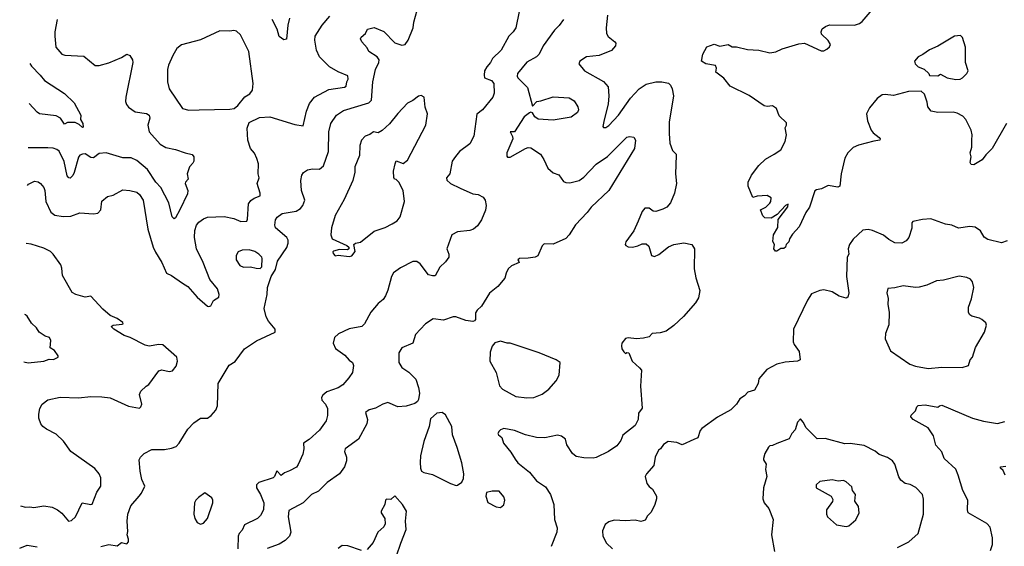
# Model space of a CAD drawing. Extents: x 2056909 to 2160450, y 827444 to 1016825.
# Tile 390 of 501: x 2060212 to 2067304, y 1007003 to 1010793. Entities that reach past the tile are written whole.
import ezdxf

# ---------------------------------------------------------------- set-up
doc = ezdxf.new("R2010")
doc.units = 0

msp = doc.modelspace()

# ---------------------------------------------------------------- linework, layer by layer
at = {"layer": '0CON10XD'}
for points in [[(2063835.6, 1010985), (2063786, 1010735), (2063766.2, 1010705), (2063735.6, 1010674.4), (2063679.2, 1010575), (2063618.6, 1010515), (2063604.5, 1010485), (2063577.3, 1010455), (2063561.2, 1010425), (2063557.1, 1010395), (2063561.1, 1010375), (2063610.8, 1010355), (2063628.2, 1010335), (2063630, 1010265), (2063620, 1010235), (2063546.7, 1010145), (2063505, 1010113.8), (2063483.3, 1009955), (2063455, 1009898.8), (2063380, 1009845), (2063350.3, 1009809.7), (2063327.1, 1009775), (2063309.4, 1009685), (2063286.9, 1009655), (2063288.3, 1009638.3), (2063314.2, 1009615), (2063385, 1009580), (2063475, 1009539.2), (2063515, 1009534), (2063550, 1009515), (2063563.9, 1009493.9), (2063571.2, 1009455), (2063567, 1009423), (2063538.3, 1009351.7), (2063510.3, 1009309.7), (2063481.2, 1009285), (2063455, 1009275.6), (2063365, 1009266.7), (2063325.5, 1009244.5), (2063289.2, 1009145), (2063302.9, 1009105), (2063303.3, 1009085), (2063279.5, 1009050.5), (2063238.3, 1009011.7), (2063205, 1008950), (2063185, 1008948.8), (2063157.7, 1008957.7), (2063095.6, 1009035.6), (2063072.1, 1009052.1), (2063045, 1009052.9), (2062955, 1009008.1), (2062905, 1008970.8), (2062890, 1008945), (2062863.4, 1008846.6), (2062846.2, 1008806.2), (2062829.7, 1008780.3), (2062795, 1008750.8), (2062740.7, 1008689.3), (2062695.8, 1008605), (2062676, 1008585), (2062585, 1008568.6), (2062507.9, 1008532.1), (2062480, 1008505), (2062470, 1008465), (2062487, 1008427), (2062555, 1008378), (2062585, 1008343.3), (2062610, 1008325), (2062616, 1008305), (2062610, 1008255), (2062583.8, 1008215), (2062538.8, 1008165), (2062505, 1008144.3), (2062425.5, 1008114.5), (2062395, 1008090), (2062386.2, 1008075), (2062388.8, 1008055), (2062416, 1008025), (2062429.2, 1007995), (2062430, 1007945), (2062418.6, 1007905), (2062370.7, 1007839.3), (2062297.4, 1007772.6), (2062257.5, 1007745), (2062259.2, 1007705), (2062252.7, 1007667.3), (2062219.1, 1007590.9), (2062205, 1007572), (2062155, 1007545.6), (2062118.9, 1007531.1), (2062095, 1007512.5), (2062065, 1007545.6), (2062047.9, 1007505), (2062037.5, 1007495), (2061935, 1007461.4), (2061917.1, 1007445), (2061918.1, 1007425), (2061946.2, 1007376.2), (2061970.9, 1007315), (2061967.3, 1007265), (2061946.7, 1007225), (2061926, 1007204), (2061831.8, 1007158.2), (2061815, 1007120), (2061792.2, 1007095), (2061785.5, 1007075), (2061783.3, 1006985)], [(2067319.2, 1010045), (2067216.2, 1009865), (2067170.5, 1009819.5), (2067145, 1009783.8), (2067085, 1009748), (2067065, 1009751.2), (2067058.6, 1009765), (2067064.3, 1009805), (2067058.1, 1009835), (2067069.4, 1009875), (2067071.4, 1009925), (2067072.5, 1009965), (2067065, 1009997.5), (2067026.2, 1010075), (2067005, 1010100), (2066965, 1010121.2), (2066935, 1010128), (2066825, 1010124.2), (2066777.5, 1010135), (2066753.3, 1010165), (2066749.2, 1010199.2), (2066728.3, 1010258.3), (2066705, 1010280), (2066615, 1010275.8), (2066505, 1010248.6), (2066445, 1010255.7), (2066425, 1010252.5), (2066388.9, 1010225), (2066332.3, 1010157.7), (2066312.1, 1010115), (2066319.2, 1010065), (2066345, 1009997.5), (2066358.8, 1009978.8), (2066403.3, 1009945), (2066410, 1009935), (2066406.7, 1009925), (2066365, 1009920), (2066255, 1009891.1), (2066216.4, 1009873.6), (2066176.2, 1009835), (2066154.4, 1009795.6), (2066130, 1009685), (2066120, 1009595), (2066105, 1009588.8), (2066035, 1009600.6), (2065986.7, 1009575), (2065951.2, 1009568.8), (2065939.5, 1009560.5), (2065900, 1009445), (2065874.4, 1009405.6), (2065827, 1009303), (2065779.3, 1009250.7), (2065757.5, 1009215), (2065752.5, 1009195), (2065733.9, 1009176.1), (2065727.5, 1009155), (2065715, 1009147.5), (2065693.6, 1009146.4), (2065665, 1009127.5), (2065655, 1009127.5), (2065643.3, 1009145), (2065650, 1009175), (2065637, 1009197), (2065642.5, 1009245), (2065672.4, 1009297.6), (2065675.7, 1009355), (2065745, 1009446.7), (2065747.5, 1009465), (2065728.8, 1009455), (2065668, 1009392), (2065625, 1009364), (2065578.3, 1009368.3), (2065565, 1009382.5), (2065547.5, 1009425), (2065586.1, 1009443.9), (2065615, 1009472.5), (2065622.5, 1009485), (2065625, 1009510), (2065595, 1009527.5), (2065525, 1009522.5), (2065493, 1009513), (2065460, 1009595), (2065460, 1009625), (2065483.3, 1009675), (2065536, 1009744), (2065585, 1009790), (2065647.5, 1009825), (2065695, 1009856.7), (2065725, 1009917.5), (2065735.7, 1009965), (2065726.7, 1010015), (2065736.2, 1010035), (2065735, 1010050), (2065682, 1010102), (2065662.5, 1010155), (2065635, 1010172.5), (2065595, 1010168.8), (2065575, 1010174), (2065467, 1010247), (2065330, 1010315), (2065285, 1010373.3), (2065226.7, 1010415), (2065231.2, 1010445), (2065225, 1010462.5), (2065155, 1010476.2), (2065122.5, 1010495), (2065132.5, 1010545), (2065162.3, 1010597.7), (2065214.1, 1010615.9), (2065255, 1010603.3), (2065315, 1010614), (2065345, 1010598.8), (2065375, 1010598), (2065455, 1010578.1), (2065535, 1010573.5), (2065615, 1010555.7), (2065658.3, 1010561.7), (2065705, 1010582.5), (2065825, 1010620), (2065865, 1010623.3), (2065985, 1010570), (2066005, 1010570), (2066025, 1010580), (2066045, 1010597.5), (2066051.2, 1010615), (2066035, 1010643.3), (2065988, 1010688), (2065986, 1010705), (2065993.2, 1010726.8), (2066016.7, 1010745), (2066045, 1010755.8), (2066225, 1010752.9), (2066260, 1010765), (2066280.3, 1010779.7), (2066382.1, 1010897.9)], [(2060267.3, 1009599.9), (2060275, 1009608.8), (2060319.5, 1009630.5), (2060345, 1009625.8), (2060361.2, 1009615), (2060385.7, 1009585.7), (2060394, 1009565), (2060400.6, 1009485), (2060437, 1009407), (2060465, 1009386.7), (2060525, 1009376.4), (2060579.7, 1009380.3), (2060645, 1009402.5), (2060745, 1009395.5), (2060775, 1009400.6), (2060797.5, 1009425), (2060804, 1009486), (2060845, 1009520), (2060885, 1009531.2), (2060955, 1009568), (2061005, 1009564.3), (2061055, 1009552), (2061075, 1009534), (2061100.5, 1009495), (2061135.3, 1009285.3), (2061174.7, 1009155), (2061190.8, 1009120.8), (2061235.6, 1009045), (2061269.4, 1008969.4), (2061305, 1008951.9), (2061385, 1008897.3), (2061422.7, 1008872.7), (2061490.6, 1008795), (2061565, 1008732.5), (2061575, 1008729.2), (2061588.8, 1008735), (2061607.3, 1008772.7), (2061646.7, 1008795), (2061650, 1008815), (2061636.9, 1008855), (2061582.4, 1008922.4), (2061534.7, 1009044.7), (2061486.9, 1009145), (2061470.8, 1009225), (2061474, 1009276), (2061486.5, 1009315), (2061503.4, 1009336.6), (2061535, 1009361.1), (2061565, 1009372.5), (2061685, 1009376.8), (2061755, 1009361.5), (2061805, 1009339.6), (2061847.1, 1009342.9), (2061853.1, 1009356.9), (2061860.9, 1009469.1), (2061877.8, 1009492.2), (2061900.5, 1009509.5), (2061944.2, 1009525.8), (2061945.3, 1009545.3), (2061923.8, 1009615), (2061938, 1009655), (2061930, 1009685), (2061931.2, 1009755), (2061921.2, 1009795), (2061902.3, 1009832.3), (2061875.8, 1009865), (2061855.8, 1009925), (2061851.7, 1010011.7), (2061865, 1010053.3), (2061940.7, 1010089.3), (2062015, 1010093.3), (2062195, 1010038), (2062255, 1010030), (2062276.9, 1010135), (2062299.7, 1010190.3), (2062334.6, 1010235.4), (2062439.4, 1010290.6), (2062551.7, 1010308.3), (2062564.2, 1010315.8), (2062567.5, 1010345), (2062577.1, 1010365), (2062575, 1010388), (2062507, 1010417), (2062442.9, 1010455), (2062370.6, 1010525), (2062350.6, 1010575), (2062336.9, 1010645), (2062341.4, 1010675), (2062390, 1010755), (2062445, 1010818.8)], [(2060797.6, 1007002.4), (2060855, 1007015.6), (2060915, 1007006.7), (2060945, 1007030), (2060985, 1007022), (2060996.1, 1007036.1), (2060996.7, 1007055), (2060986.7, 1007085), (2060991.2, 1007108.8), (2060985.7, 1007185), (2060991.9, 1007235), (2061012.5, 1007295), (2061071.9, 1007365), (2061088.9, 1007385), (2061114.2, 1007435), (2061093.1, 1007483.1), (2061080, 1007545), (2061073.8, 1007625), (2061081.2, 1007645), (2061109.5, 1007670.5), (2061165, 1007700.8), (2061255, 1007700), (2061305, 1007708.6), (2061338.3, 1007721.7), (2061362, 1007745), (2061423.2, 1007846.8), (2061467.6, 1007892.4), (2061515, 1007925.7), (2061565, 1007926), (2061591.2, 1007945), (2061625, 1007983.8), (2061637.9, 1008015), (2061642, 1008175), (2061722.1, 1008307.9), (2061765, 1008333.3), (2061832, 1008425), (2061918.6, 1008481.4), (2062053.3, 1008545), (2062051.2, 1008565), (2062005, 1008624), (2061987.1, 1008655), (2061972.5, 1008715), (2061995.7, 1008815), (2061996.7, 1008865), (2062024.3, 1008945.7), (2062054.3, 1008995), (2062070, 1009055), (2062135.6, 1009154.4), (2062146.3, 1009185), (2062146, 1009206), (2062136.7, 1009226.7), (2062055, 1009296.2), (2062048.9, 1009315), (2062055, 1009353.3), (2062067.8, 1009372.2), (2062102, 1009398), (2062204.6, 1009415.4), (2062235, 1009434.3), (2062251.1, 1009455), (2062266.9, 1009495), (2062243.1, 1009565), (2062237.5, 1009635), (2062244, 1009675), (2062255.8, 1009694.2), (2062285, 1009712.9), (2062320.3, 1009719.7), (2062371.4, 1009718.6), (2062399.3, 1009740.7), (2062435.4, 1009845), (2062439.6, 1009985), (2062453.5, 1010045), (2062494.1, 1010105.9), (2062545, 1010138.5), (2062726.2, 1010193.8), (2062746.8, 1010213.2), (2062755.5, 1010345), (2062774.6, 1010435.4), (2062800, 1010485), (2062800.6, 1010505), (2062788, 1010525), (2062728, 1010565), (2062715, 1010590), (2062676.7, 1010635), (2062667.5, 1010655), (2062671.7, 1010668.3), (2062703.3, 1010695), (2062717.5, 1010725), (2062765, 1010736), (2062835, 1010709.2), (2062915, 1010627.1), (2062965, 1010609.5), (2062989.2, 1010615), (2063011.5, 1010645), (2063047.1, 1010735), (2063050.9, 1010775), (2063075, 1010862)], [(2062155.6, 1010805), (2062143.8, 1010755), (2062135, 1010653.3), (2062115, 1010647.5), (2062081.7, 1010671.7), (2062066, 1010725), (2062031.5, 1010795)], [(2064445.7, 1010825), (2064436.2, 1010735), (2064440, 1010695), (2064451.7, 1010671.7), (2064500, 1010635), (2064506.2, 1010625), (2064503.8, 1010605), (2064475, 1010572.5), (2064385, 1010536), (2064295, 1010525.8), (2064245.8, 1010494.2), (2064240, 1010475), (2064280.8, 1010425), (2064417.4, 1010347.4), (2064450.7, 1010310.7), (2064456.5, 1010245), (2064450.7, 1010185), (2064422.1, 1010072.1), (2064413.6, 1010023.6), (2064417, 1010017), (2064435, 1010016.7), (2064455, 1010032.5), (2064524.5, 1010105), (2064611.7, 1010228.3), (2064675, 1010294.5), (2064725, 1010328.5), (2064795, 1010346.5), (2064836.4, 1010346.4), (2064885.5, 1010335.5), (2064900.9, 1010320.9), (2064912.9, 1010295), (2064920.6, 1010245), (2064891.1, 1010055), (2064890, 1009975), (2064894.3, 1009904.3), (2064915, 1009852.5), (2064940, 1009825), (2064941.2, 1009815), (2064935.7, 1009685), (2064941.9, 1009615), (2064929.2, 1009545), (2064899.2, 1009475), (2064873.8, 1009445), (2064845, 1009429.2), (2064795, 1009413.8), (2064775, 1009416), (2064745, 1009436.2), (2064715, 1009436.2), (2064695, 1009413.3), (2064667.5, 1009342.5), (2064635.4, 1009274.6), (2064578.8, 1009195), (2064573.3, 1009175), (2064578.3, 1009168.3), (2064595, 1009158.8), (2064625, 1009155.8), (2064665, 1009166), (2064695, 1009181.2), (2064725, 1009180), (2064743.6, 1009163.6), (2064763.3, 1009095), (2064785, 1009088.8), (2064815, 1009104.2), (2064885, 1009158.6), (2064924.5, 1009175.5), (2064995, 1009187.5), (2065052.5, 1009175), (2065073.8, 1009145), (2065070.5, 1009000.5), (2065081.2, 1008935), (2065110, 1008845), (2065102.5, 1008792.5), (2065080, 1008755), (2064993.2, 1008656.8), (2064925, 1008592.5), (2064867.9, 1008552.1), (2064825, 1008540.4), (2064767.5, 1008535), (2064745, 1008511.2), (2064705, 1008500), (2064655.9, 1008495.9), (2064595, 1008503.3), (2064575, 1008497.5), (2064550, 1008465), (2064547.5, 1008445), (2064550, 1008425), (2064563.3, 1008403.3), (2064575, 1008390), (2064585, 1008397.5), (2064600, 1008395), (2064622.5, 1008335), (2064677.7, 1008287.7), (2064690, 1008270), (2064684.3, 1008155), (2064696.1, 1007996.1), (2064669.4, 1007960.6), (2064668.1, 1007915), (2064645, 1007872.9), (2064556.1, 1007803.9), (2064541.2, 1007765), (2064512.5, 1007725), (2064454.2, 1007685.8), (2064365, 1007641.2), (2064343.6, 1007636.4), (2064275, 1007638.8), (2064220.5, 1007650.5), (2064195, 1007671.2), (2064154.3, 1007734.3), (2064143.8, 1007773.8), (2064115, 1007796.7), (2064085, 1007802.5), (2063995, 1007783.3), (2063935, 1007786.2), (2063855, 1007804.2), (2063775, 1007836), (2063699.3, 1007850.7), (2063675, 1007842.5), (2063665, 1007832.5), (2063656.7, 1007815), (2063660, 1007805), (2063683.8, 1007785), (2063696.9, 1007745), (2063750.9, 1007680.9), (2063780.9, 1007630.9), (2063800, 1007605), (2063885, 1007535.8), (2063933.8, 1007473.8), (2064000.5, 1007430.5), (2064035.4, 1007375), (2064060, 1007305), (2064064.6, 1007195), (2064082.5, 1007135), (2064081.6, 1007105), (2064039.1, 1007000.9)], [(2060482.5, 1010795), (2060464.4, 1010705), (2060464.3, 1010674.3), (2060472, 1010595), (2060515, 1010544), (2060537.7, 1010537.7), (2060675, 1010530.8), (2060755, 1010464.3), (2060785, 1010462.9), (2060855, 1010482.5), (2060945, 1010520), (2060985, 1010544), (2061005, 1010536.7), (2061024, 1010505), (2061027.5, 1010485), (2060975.6, 1010235), (2060974.4, 1010205), (2060982.5, 1010182.5), (2060995, 1010163.8), (2061045, 1010130), (2061125, 1010117.8), (2061145, 1010105.8), (2061150, 1010085), (2061135.7, 1010035), (2061145.7, 1009985.7), (2061225, 1009896.7), (2061265, 1009874.5), (2061335, 1009860), (2061404.3, 1009834.3), (2061455, 1009823.3), (2061466.7, 1009805), (2061466.2, 1009775), (2061458.8, 1009761.2), (2061435.9, 1009734.1), (2061419.2, 1009685), (2061426, 1009645), (2061406.2, 1009625), (2061404, 1009615), (2061423.8, 1009565), (2061420.5, 1009539.5), (2061365.6, 1009425), (2061335, 1009368), (2061325, 1009360), (2061310, 1009375), (2061286.5, 1009475), (2061229.2, 1009585), (2061193.8, 1009625), (2061132.4, 1009715), (2061055, 1009779.3), (2061015, 1009798.8), (2060955, 1009798.8), (2060835, 1009836.1), (2060785, 1009830.9), (2060745, 1009798.6), (2060725, 1009802.5), (2060685, 1009826.7), (2060664.5, 1009825.5), (2060645, 1009817.5), (2060635, 1009803.8), (2060605, 1009694), (2060595, 1009672.5), (2060575, 1009652.5), (2060565, 1009654), (2060555, 1009670), (2060532.5, 1009772.5), (2060495.8, 1009845.8), (2060478.9, 1009858.9), (2060452.6, 1009867.4), (2060415, 1009872.1), (2060272.8, 1009870.1)], [(2064130, 1010795), (2064098.6, 1010751.4), (2064065, 1010718.6), (2063982.9, 1010605), (2063954.4, 1010545), (2063933.9, 1010526.1), (2063865, 1010488.6), (2063797.5, 1010405), (2063794.2, 1010385.8), (2063799.2, 1010375), (2063868.9, 1010305), (2063905, 1010170), (2063936.2, 1010203.8), (2063965, 1010210), (2064055, 1010237.8), (2064170.5, 1010230.5), (2064205, 1010208.8), (2064232, 1010165), (2064236, 1010145), (2064230, 1010125), (2064185, 1010091.4), (2064055, 1010070.7), (2063947.6, 1010077.6), (2063923, 1010093), (2063905, 1010122.5), (2063895, 1010127.5), (2063885, 1010122.5), (2063845, 1010093.3), (2063775, 1009987.1), (2063744, 1009985), (2063762.8, 1009952.8), (2063764.6, 1009935), (2063722, 1009835), (2063720.5, 1009810.5), (2063725, 1009804), (2063745, 1009803.6), (2063855, 1009866.5), (2063875, 1009873.3), (2063895, 1009871.4), (2063963.8, 1009825), (2063987.9, 1009787.9), (2064016.2, 1009725), (2064055, 1009690), (2064095, 1009677.5), (2064129.4, 1009629.4), (2064145, 1009620.8), (2064175, 1009618), (2064242.5, 1009635), (2064275, 1009658.8), (2064365, 1009752.5), (2064445, 1009808.1), (2064585, 1009948), (2064605, 1009952.5), (2064635, 1009947.5), (2064646.7, 1009925), (2064641.2, 1009865), (2064455.8, 1009565), (2064328, 1009445), (2064298.8, 1009405), (2064215, 1009316.2), (2064170.8, 1009245), (2064145, 1009218), (2064055, 1009177.1), (2063990, 1009180), (2063976.2, 1009165), (2063945, 1009093.3), (2063925, 1009083.8), (2063875, 1009076), (2063812.5, 1009075), (2063801.2, 1009065), (2063808.3, 1009051.7), (2063810, 1009045), (2063755, 1009022.5), (2063730.7, 1008999.3), (2063715, 1008970), (2063707.3, 1008932.7), (2063657, 1008873), (2063595.7, 1008824.3), (2063538.8, 1008731.2), (2063506.4, 1008703.6), (2063496.4, 1008683.6), (2063496, 1008635), (2063487.5, 1008625), (2063475, 1008621.2), (2063425, 1008628), (2063353.6, 1008653.6), (2063335, 1008653.8), (2063265, 1008630), (2063189.5, 1008640.5), (2063135, 1008603.3), (2063063.6, 1008526.4), (2063043.3, 1008465), (2062965, 1008432), (2062942, 1008395), (2062942, 1008325), (2062965, 1008290), (2063015.6, 1008255.6), (2063066.2, 1008205), (2063085.8, 1008145), (2063092, 1008105), (2063085, 1008060), (2063077.5, 1008045), (2063058.3, 1008031.7), (2062995, 1008011.2), (2062935, 1008006), (2062865, 1008039.2), (2062827.5, 1008025), (2062775, 1007998.1), (2062730, 1007985), (2062703.8, 1007965), (2062716.9, 1007915), (2062711.4, 1007885), (2062652.2, 1007775), (2062555.5, 1007704.5), (2062551.9, 1007685), (2062565.6, 1007645), (2062565, 1007617.5), (2062550.6, 1007575), (2062515, 1007524), (2062426.6, 1007463.4), (2062365, 1007400), (2062314.5, 1007375.5), (2062255, 1007315.8), (2062150, 1007260), (2062146.5, 1007215), (2062164.3, 1007105), (2062155.7, 1007075), (2062125, 1007045.8), (2062081.1, 1007018.9), (2061995, 1006987.1)], [(2061430.9, 1010140.9), (2061505, 1010144.4), (2061725, 1010149.4), (2061757.5, 1010155), (2061782.5, 1010175), (2061835, 1010237.5), (2061869.5, 1010260.5), (2061888.8, 1010285), (2061893.8, 1010335), (2061862, 1010565), (2061803.3, 1010685), (2061775, 1010710), (2061755, 1010716.2), (2061725, 1010711.2), (2061655, 1010714.2), (2061515, 1010648.1), (2061376.8, 1010613.2), (2061343.6, 1010586.4), (2061315.8, 1010535), (2061285, 1010466.7), (2061277.1, 1010435), (2061275.9, 1010345.9), (2061290, 1010295), (2061385, 1010154), (2061430.9, 1010140.9)], [(2066955, 1010363.8), (2066985, 1010366.2), (2067004.1, 1010375.9), (2067033.3, 1010405), (2067043.3, 1010425), (2067023.8, 1010485), (2067024.2, 1010595), (2067002.5, 1010665), (2066988.7, 1010678.7), (2066945, 1010674.4), (2066825, 1010602), (2066764.3, 1010575.7), (2066718.3, 1010541.7), (2066682.5, 1010525), (2066657.5, 1010495), (2066662.5, 1010475), (2066682.5, 1010455), (2066726.1, 1010436.1), (2066760, 1010405), (2066765, 1010392.5), (2066825, 1010390), (2066845, 1010400), (2066893.6, 1010373.6), (2066955, 1010363.8)], [(2060285.1, 1010478.1), (2060297.7, 1010457.7), (2060360.5, 1010395), (2060390, 1010355), (2060535, 1010262.5), (2060605, 1010193.8), (2060653.3, 1010105), (2060650, 1010075), (2060666.7, 1010045), (2060670, 1010020), (2060665, 1010017.5), (2060639.7, 1010039.7), (2060612.1, 1010052.1), (2060557.5, 1010052.5), (2060535, 1010041.2), (2060505.7, 1010085), (2060475, 1010101.1), (2060355, 1010116.2), (2060337.3, 1010127.3), (2060279.3, 1010191.1)], [(2062585, 1009090), (2062605, 1009093.8), (2062627.5, 1009125), (2062620, 1009175), (2062630, 1009185), (2062667.3, 1009192.7), (2062765, 1009270), (2062843.6, 1009296.4), (2062895, 1009323.3), (2062930, 1009345), (2062953.3, 1009375), (2062983.3, 1009485), (2062973.8, 1009565), (2062943.3, 1009625), (2062925, 1009642.5), (2062912.5, 1009645), (2062907, 1009657), (2062903.6, 1009703.6), (2062916.7, 1009755), (2062925, 1009777.5), (2062975, 1009758.8), (2063005, 1009782.5), (2063138, 1010035), (2063150, 1010115), (2063133.6, 1010163.6), (2063126.7, 1010235), (2063105, 1010248.8), (2063085, 1010243.8), (2063045, 1010212.5), (2063005, 1010192.5), (2062935, 1010118.8), (2062875.7, 1010044.3), (2062822, 1009995), (2062795, 1009980), (2062760, 1009985), (2062733.6, 1009966.4), (2062700, 1009955), (2062674.3, 1009925.7), (2062662.7, 1009887.3), (2062659.2, 1009815), (2062626.7, 1009735), (2062627, 1009697), (2062611.2, 1009635), (2062549.7, 1009500.3), (2062483.8, 1009385), (2062458.8, 1009295), (2062453.8, 1009245), (2062463.3, 1009215), (2062568.3, 1009168.3), (2062582.5, 1009155), (2062582.5, 1009145), (2062573, 1009137), (2062515, 1009140), (2062472.3, 1009127.7), (2062467, 1009123), (2062469.3, 1009109.3), (2062485, 1009092.5), (2062505, 1009097.5), (2062585, 1009090)], [(2067325, 1009202), (2067285, 1009186.2), (2067185, 1009212), (2067158.8, 1009228.8), (2067132.7, 1009272.7), (2067095, 1009298.8), (2067055, 1009305.7), (2066975, 1009292.9), (2066925.5, 1009315.5), (2066881.7, 1009321.7), (2066775, 1009360), (2066713.9, 1009356.1), (2066645, 1009340), (2066638.3, 1009331.7), (2066638, 1009292), (2066616.2, 1009225), (2066597.9, 1009202.1), (2066565, 1009184.4), (2066515, 1009187.5), (2066471.3, 1009211.3), (2066435, 1009242), (2066355, 1009276), (2066323.9, 1009283.9), (2066285, 1009278), (2066215.7, 1009214.3), (2066188, 1009175), (2066179.2, 1009145), (2066183.3, 1009105), (2066171.2, 1009085), (2066168, 1008945), (2066183.2, 1008826.8), (2066178, 1008795), (2066165, 1008790), (2066115, 1008803.3), (2066065, 1008833.5), (2066005, 1008847.8), (2065975.5, 1008844.5), (2065915, 1008820), (2065885.6, 1008775), (2065786.9, 1008565), (2065784.3, 1008475), (2065790, 1008455), (2065826.7, 1008405), (2065833.8, 1008345), (2065815.5, 1008334.5), (2065725, 1008329.4), (2065665, 1008314.3), (2065594.4, 1008275.6), (2065535, 1008207.5), (2065531.2, 1008175), (2065504.2, 1008125.8), (2065456.4, 1008113.6), (2065433.3, 1008085), (2065400, 1008065), (2065375, 1008026.7), (2065335, 1007986.2), (2065237.9, 1007932.1), (2065125, 1007851.2), (2065113.1, 1007836.9), (2065095.8, 1007784.2), (2065067.7, 1007772.3), (2064985, 1007732.5), (2064945, 1007750), (2064883.6, 1007756.4), (2064850, 1007735), (2064827.5, 1007705), (2064812.5, 1007695), (2064790, 1007645), (2064780, 1007585), (2064726.2, 1007525), (2064716.2, 1007505), (2064730, 1007455), (2064745, 1007433.3), (2064770, 1007415), (2064798.8, 1007365), (2064800, 1007345), (2064786.4, 1007303.6), (2064760.7, 1007249.3), (2064735, 1007222.5), (2064717.7, 1007192.3), (2064704.1, 1007185.9), (2064685, 1007182), (2064645, 1007190), (2064575.6, 1007185.6), (2064495, 1007192.1), (2064455, 1007179.6), (2064429.8, 1007160.2), (2064409.5, 1007115), (2064412.2, 1007075), (2064439.2, 1007025), (2064482, 1006985)], [(2060218.9, 1007294), (2060255, 1007285.8), (2060285, 1007288.1), (2060315, 1007281.4), (2060385, 1007293.6), (2060445, 1007284.4), (2060484.6, 1007264.6), (2060515, 1007240.8), (2060563.3, 1007185), (2060585, 1007188), (2060614, 1007215), (2060663.3, 1007315), (2060725, 1007304.2), (2060735, 1007307.5), (2060767.6, 1007392.4), (2060796.2, 1007435), (2060795.8, 1007495), (2060785.5, 1007525.5), (2060753.6, 1007563.6), (2060580, 1007685), (2060528.9, 1007758.9), (2060475, 1007811.2), (2060405, 1007846.2), (2060378.8, 1007865), (2060364, 1007885), (2060350, 1007925), (2060349.2, 1007955), (2060357.1, 1007995), (2060374.5, 1008025.5), (2060415, 1008057.1), (2060504.4, 1008075.6), (2060635, 1008070.5), (2060725, 1008080.6), (2060805, 1008080), (2060865, 1008071.9), (2060995, 1008011.1), (2061075, 1007998), (2061084.2, 1008005.8), (2061090.8, 1008025), (2061075.7, 1008095), (2061085, 1008120), (2061123.2, 1008156.8), (2061142.7, 1008167.3), (2061213.8, 1008265), (2061235, 1008272.5), (2061288.3, 1008261.7), (2061313.6, 1008266.4), (2061339.7, 1008300.3), (2061349.2, 1008335), (2061343.3, 1008365), (2061243, 1008453), (2061215, 1008455.8), (2061145, 1008443.8), (2061115, 1008451.2), (2061006.8, 1008506.8), (2060965, 1008521.2), (2060890, 1008565), (2060870, 1008585), (2060886.2, 1008593.8), (2060949.3, 1008600.7), (2060957.5, 1008605), (2060956, 1008615), (2060915, 1008643.3), (2060865, 1008664.3), (2060810.3, 1008710.3), (2060725, 1008803.3), (2060685, 1008796), (2060617.5, 1008815), (2060590.9, 1008830.9), (2060521.4, 1008951.4), (2060516.9, 1009005), (2060508.3, 1009028.3), (2060453.3, 1009105), (2060434.1, 1009124.1), (2060385, 1009148.8), (2060295, 1009177.5), (2060258.8, 1009183.4)], [(2061945, 1009003.3), (2061956.4, 1009013.6), (2061958.8, 1009075), (2061956.2, 1009085), (2061933.8, 1009105), (2061905, 1009124), (2061865, 1009136), (2061815, 1009134), (2061785, 1009123.3), (2061772, 1009095), (2061772, 1009065), (2061798.8, 1009025), (2061825, 1009012.9), (2061874.1, 1009014.1), (2061915, 1009003.8), (2061945, 1009003.3)], [(2066755, 1008283.3), (2066855, 1008291.4), (2067000.5, 1008289.5), (2067046.2, 1008305), (2067058.8, 1008345), (2067076, 1008365), (2067097.1, 1008435), (2067160.8, 1008545), (2067176, 1008595), (2067170.5, 1008610.5), (2067143.3, 1008635), (2067125, 1008645.8), (2067070.3, 1008660.3), (2067055, 1008670), (2067045.9, 1008685.9), (2067045.8, 1008725), (2067067.5, 1008785), (2067085.8, 1008865), (2067075, 1008906.7), (2067060, 1008925), (2067035, 1008938.8), (2066978.3, 1008948.3), (2066865, 1008919.2), (2066815, 1008914.2), (2066745, 1008882.9), (2066690.9, 1008869.1), (2066665, 1008866.9), (2066575, 1008877.8), (2066515, 1008862.9), (2066465, 1008858), (2066457.3, 1008827.3), (2066467, 1008787), (2066465.9, 1008745.9), (2066475.7, 1008685), (2066472.5, 1008597.5), (2066448.8, 1008535), (2066446.4, 1008496.4), (2066485, 1008410), (2066623.3, 1008315), (2066665, 1008298.9), (2066755, 1008283.3)], [(2060241.4, 1008330.8), (2060274.4, 1008324.4), (2060385, 1008336.2), (2060425, 1008350), (2060455, 1008348), (2060490, 1008365), (2060490, 1008375), (2060462.7, 1008412.7), (2060432.3, 1008432.3), (2060436, 1008485), (2060426.2, 1008505), (2060395, 1008516.2), (2060353.3, 1008545), (2060333.8, 1008575), (2060298.3, 1008608.3), (2060265, 1008660), (2060255, 1008670), (2060248.4, 1008672.1)], [(2063865, 1008070.6), (2063915, 1008074.4), (2063975, 1008097.1), (2064022.9, 1008135), (2064075.6, 1008194.4), (2064097.1, 1008235), (2064106.2, 1008325), (2064075.6, 1008345.6), (2063955, 1008396.7), (2063745.8, 1008465.8), (2063724.1, 1008464.1), (2063675, 1008478.8), (2063635, 1008466.7), (2063616.4, 1008443.6), (2063600.7, 1008399.3), (2063598.8, 1008335), (2063644.4, 1008254.4), (2063667.4, 1008157.4), (2063688.8, 1008135), (2063785, 1008081.4), (2063865, 1008070.6)], [(2063355, 1007440), (2063365, 1007443.3), (2063397.5, 1007465), (2063409.3, 1007490.7), (2063411.2, 1007525), (2063396.7, 1007605), (2063364.4, 1007715), (2063330, 1007805), (2063325.7, 1007865), (2063279.7, 1007949.7), (2063255, 1007966), (2063217.7, 1007962.3), (2063170.5, 1007919.5), (2063160.8, 1007865), (2063122, 1007758), (2063100, 1007655), (2063095.7, 1007605.7), (2063100, 1007565), (2063107.5, 1007545), (2063124.1, 1007534.1), (2063185, 1007519.2), (2063314.2, 1007454.2), (2063355, 1007440)], [(2067205, 1006973.3), (2067218.6, 1007015), (2067220, 1007065), (2067201.7, 1007141.7), (2067177.6, 1007167.6), (2067044, 1007245), (2067038.1, 1007265), (2067042.5, 1007335), (2067006, 1007405), (2066972, 1007515), (2066955, 1007558), (2066870, 1007635), (2066854.2, 1007684.2), (2066811.7, 1007731.7), (2066795, 1007797.5), (2066756.7, 1007855), (2066648.8, 1007915), (2066631.2, 1007935), (2066633.9, 1007946.1), (2066665, 1007977.5), (2066673.9, 1008006.1), (2066684.2, 1008015.8), (2066735, 1008020.8), (2066825, 1008003.8), (2066837.5, 1008015), (2066855, 1008018.6), (2067076.1, 1007926.1), (2067155, 1007903.8), (2067255, 1007886.7), (2067307.9, 1007902.1)], [(2066534, 1006994), (2066616.2, 1007035), (2066683.3, 1007095), (2066722.5, 1007235), (2066722.7, 1007342.7), (2066714, 1007375), (2066666.8, 1007426.8), (2066625, 1007448.1), (2066590, 1007455), (2066559.5, 1007479.5), (2066545, 1007502.5), (2066515.8, 1007595), (2066497.9, 1007617.9), (2066463.2, 1007643.2), (2066402.5, 1007665), (2066375, 1007686.7), (2066295, 1007729.2), (2066195, 1007742.5), (2066155, 1007740.8), (2066015, 1007780), (2065955, 1007776), (2065876.1, 1007856.1), (2065856.1, 1007896.1), (2065835, 1007920), (2065814.1, 1007895.9), (2065797.7, 1007842.3), (2065774.3, 1007815.7), (2065755, 1007776.2), (2065665.9, 1007744.1), (2065635, 1007728.8), (2065615, 1007726.7), (2065605, 1007717.5), (2065578.3, 1007671.7), (2065570, 1007635), (2065570, 1007625), (2065588.8, 1007595), (2065584, 1007555), (2065594.2, 1007505), (2065570.8, 1007425), (2065564.2, 1007345), (2065574.2, 1007315), (2065608, 1007275), (2065640, 1007195), (2065628, 1007085), (2065650, 1006965)], [(2067311.2, 1007515), (2067295, 1007547.5), (2067277.5, 1007565), (2067277.5, 1007575), (2067315, 1007580)], [(2066165, 1007146.7), (2066185, 1007151.2), (2066235.8, 1007194.2), (2066258.8, 1007245), (2066255, 1007290), (2066228.3, 1007328.3), (2066232.5, 1007375), (2066210, 1007405), (2066205, 1007430), (2066165, 1007466.7), (2066145, 1007476.2), (2066107, 1007473), (2066065, 1007482), (2065975, 1007470), (2065950, 1007445), (2065950, 1007425), (2066057.5, 1007365), (2066069.3, 1007339.3), (2066066.7, 1007325), (2066022.9, 1007265), (2066023.3, 1007235), (2066031.4, 1007215), (2066095, 1007158.8), (2066165, 1007146.7)], [(2063675, 1007282.5), (2063698.8, 1007301.2), (2063706.2, 1007335), (2063698.8, 1007358.8), (2063665, 1007400), (2063615, 1007400), (2063575, 1007390), (2063570, 1007365), (2063585, 1007317.5), (2063645, 1007286.7), (2063675, 1007282.5)], [(2061515, 1007162.5), (2061535, 1007170), (2061566.1, 1007203.9), (2061603.3, 1007315), (2061603.3, 1007335), (2061595, 1007352.5), (2061545, 1007387.5), (2061500, 1007355), (2061480, 1007335), (2061472.5, 1007315), (2061467.5, 1007235), (2061473, 1007203), (2061490, 1007175), (2061515, 1007162.5)], [(2062925.3, 1006935), (2062957.2, 1007025), (2062995.5, 1007125), (2062990.4, 1007185), (2062998, 1007255), (2062968.8, 1007305), (2062915, 1007367.5), (2062885, 1007338.8), (2062855, 1007342.5), (2062847.5, 1007335), (2062843.3, 1007305), (2062816.7, 1007255), (2062816.7, 1007245), (2062843.3, 1007203.3), (2062845.3, 1007164.7), (2062835, 1007144.3), (2062792.5, 1007105), (2062759.4, 1007030.6), (2062715, 1006980)], [(2060212.3, 1006989.3), (2060265, 1007011.2), (2060338.8, 1006998.8)], [(2062675, 1006973.3), (2062575, 1007006.2), (2062535, 1007010), (2062505, 1006987.5)]]:
    msp.add_lwpolyline(points, dxfattribs=at)

doc.saveas('drawing.dxf')
